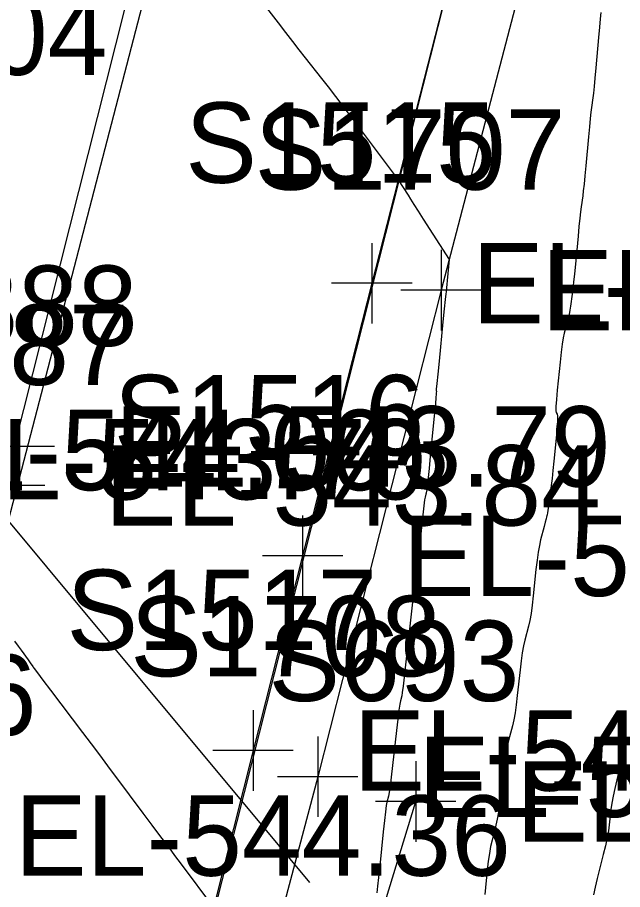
# Model space of a CAD drawing. Extents: x 1724534 to 1727318, y 657156 to 660047.
# Drawn here: x 1725509.87 to 1725539.99, y 659204.92 to 659248.32 of the extents above; entities that cross this region are included whole.
import ezdxf

# ---------------------------------------------------------------- set-up
doc = ezdxf.new("R2010")
doc.units = 0
for name, color, linetype in [('SURVEY - CENTERLINE - Preliminary', 7, 'Continuous'), ('SURVEY - CONTOURS - Intermediate with optional Text', 7, 'Continuous'), ('SURVEY - DRAINAGE - Area Shapes', 7, 'Continuous'), ('SURVEY - DTM - Breaklines - Points - Elevations', 7, 'Continuous'), ('SURVEY - ROADSIDE BARRIERS - Points - Elevations', 7, 'Continuous'), ('SURVEY - ROADSIDE BARRIERS - Points - Locators', 7, 'Continuous'), ('SURVEY - ROADSIDE BARRIERS - Points - Numbers', 7, 'Continuous'), ('SURVEY - ROADSIDE BARRIERS with Text', 7, 'Continuous'), ('SURVEY - TRANSPORTATION - Features', 7, 'Continuous'), ('SURVEY - TRANSPORTATION - Features - Points - Elevations', 7, 'Continuous'), ('SURVEY - TRANSPORTATION - Features - Points - Locators', 7, 'Continuous'), ('SURVEY - TRANSPORTATION - Features - Points - Numbers', 7, 'Continuous'), ('SURVEY - TRANSPORTATION - Roads', 7, 'Continuous'), ('SURVEY - TRANSPORTATION - Roads - Points - Elevations', 7, 'Continuous'), ('SURVEY - TRANSPORTATION - Roads - Points - Locators', 7, 'Continuous'), ('SURVEY - TRANSPORTATION - Roads - Points - Numbers', 7, 'Continuous'), ('SURVEY - UTILITIES - Fiber Optic Cable (Underground) with Text', 7, 'Continuous'), ('SURVEY - UTILITIES - Poles and Miscellaneous - Points - Elevations', 7, 'Continuous')]:
    doc.layers.add(name, color=color, linetype=linetype)

msp = doc.modelspace()

# ---------------------------------------------------------------- linework, layer by layer
at = {"layer": 'SURVEY - CENTERLINE - Preliminary'}
msp.add_line((1725628.749, 659634.745), (1725510.016, 659165.778), dxfattribs=at)
msp.add_line((1725628.749, 659634.745), (1725510.016, 659165.778), dxfattribs=at)
msp.add_line((1725628.749, 659634.745), (1725510.016, 659165.778), dxfattribs=at)
at = {"layer": 'SURVEY - CONTOURS - Intermediate with optional Text'}
for points in [[(1725521.856, 659249.343), (1725522.845, 659248.05), (1725523.207, 659247.577), (1725523.553, 659247.129), (1725523.882, 659246.705), (1725524.195, 659246.307), (1725525.006, 659245.277), (1725525.332, 659244.858), (1725525.702, 659244.377), (1725526.117, 659243.831), (1725526.577, 659243.222), (1725528.823, 659240.232), (1725529.312, 659239.467), (1725529.438, 659239.27), (1725529.607, 659239.006), (1725529.819, 659238.677), (1725530.074, 659238.281), (1725531.362, 659236.28), (1725531.264, 659235.22), (1725531.246, 659235.021), (1725531.232, 659234.875), (1725531.224, 659234.785), (1725531.22, 659234.749), (1725531.217, 659234.725), (1725531.215, 659234.717), (1725531.215, 659234.711), (1725531.214, 659234.707), (1725531.214, 659234.705), (1725531.213, 659234.701), (1725531.213, 659234.698), (1725531.211, 659234.689), (1725531.209, 659234.683), (1725531.203, 659234.663), (1725531.192, 659234.564), (1725531.164, 659234.283), (1725531.117, 659233.819), (1725531.052, 659233.174), (1725530.856, 659231.208), (1725530.792, 659230.563), (1725530.747, 659230.1), (1725530.721, 659229.821), (1725530.715, 659229.726), (1725530.724, 659229.715), (1725530.718, 659229.625), (1725530.696, 659229.363), (1725530.655, 659228.93), (1725530.598, 659228.325), (1725530.42, 659226.484), (1725530.361, 659225.873), (1725530.317, 659225.42), (1725530.287, 659225.124), (1725530.271, 659224.988), (1725530.249, 659224.833), (1725530.242, 659224.782), (1725530.237, 659224.746), (1725530.234, 659224.723), (1725530.232, 659224.714), (1725530.231, 659224.709), (1725530.223, 659224.679), (1725530.213, 659224.643), (1725530.201, 659224.594), (1725530.162, 659224.446), (1725530.14, 659224.311), (1725530.104, 659224.017), (1725530.054, 659223.564), (1725529.99, 659222.952), (1725529.8, 659221.108), (1725529.735, 659220.494), (1725529.684, 659220.034), (1725529.644, 659219.727), (1725529.618, 659219.574), (1725529.565, 659219.371), (1725529.539, 659219.221), (1725529.5, 659218.922), (1725529.447, 659218.475), (1725529.382, 659217.88), (1725529.189, 659216.094), (1725529.123, 659215.496), (1725529.069, 659215.042), (1725529.027, 659214.732), (1725528.996, 659214.565), (1725528.931, 659214.313), (1725528.901, 659214.149), (1725528.858, 659213.846), (1725528.803, 659213.405), (1725528.737, 659212.826), (1725528.543, 659211.095), (1725528.476, 659210.513), (1725528.42, 659210.066), (1725528.375, 659209.753), (1725528.341, 659209.574), (1725528.264, 659209.276), (1725528.231, 659209.099), (1725528.189, 659208.791), (1725528.139, 659208.354), (1725528.079, 659207.785), (1725527.909, 659206.096), (1725527.849, 659205.525), (1725527.796, 659205.08), (1725527.752, 659204.76)], [(1725538.919, 659248.559), (1725538.886, 659248.248), (1725538.846, 659247.835), (1725538.8, 659247.321), (1725538.667, 659245.817), (1725538.62, 659245.3), (1725538.579, 659244.879), (1725538.544, 659244.552), (1725538.515, 659244.321), (1725538.445, 659243.832), (1725538.417, 659243.603), (1725538.382, 659243.285), (1725538.341, 659242.877), (1725538.295, 659242.38), (1725538.164, 659240.934), (1725538.118, 659240.434), (1725538.076, 659240.018), (1725538.039, 659239.686), (1725538.008, 659239.439), (1725537.93, 659238.892), (1725537.899, 659238.647), (1725537.863, 659238.323), (1725537.821, 659237.92), (1725537.776, 659237.438), (1725537.647, 659236.045), (1725537.6, 659235.56), (1725537.558, 659235.15), (1725537.52, 659234.813), (1725537.486, 659234.551), (1725537.401, 659233.952), (1725537.374, 659233.755), (1725537.342, 659233.529), (1725537.338, 659233.5), (1725537.337, 659233.497), (1725537.331, 659233.473), (1725537.311, 659233.4), (1725537.278, 659233.281), (1725537.232, 659233.114), (1725537.092, 659232.605), (1725537.04, 659232.372), (1725536.987, 659232.055), (1725536.935, 659231.655), (1725536.882, 659231.17), (1725536.742, 659229.766), (1725536.699, 659229.302), (1725536.674, 659228.962), (1725536.669, 659228.746), (1725536.683, 659228.654), (1725536.744, 659228.576), (1725536.759, 659228.489), (1725536.756, 659228.287), (1725536.735, 659227.971), (1725536.697, 659227.541), (1725536.571, 659226.239), (1725536.526, 659225.78), (1725536.483, 659225.378), (1725536.442, 659225.033), (1725536.404, 659224.746), (1725536.251, 659223.665), (1725536.236, 659223.563), (1725536.23, 659223.524), (1725536.224, 659223.502), (1725536.214, 659223.464), (1725536.188, 659223.365), (1725536.146, 659223.207), (1725536.089, 659222.988), (1725535.914, 659222.325), (1725535.851, 659222.045), (1725535.791, 659221.705), (1725535.735, 659221.304), (1725535.682, 659220.843), (1725535.547, 659219.53), (1725535.494, 659219.067), (1725535.437, 659218.661), (1725535.375, 659218.314), (1725535.31, 659218.024), (1725535.129, 659217.329), (1725535.063, 659217.042), (1725535.001, 659216.699), (1725534.943, 659216.301), (1725534.889, 659215.849), (1725534.752, 659214.569), (1725534.698, 659214.116), (1725534.639, 659213.714), (1725534.576, 659213.364), (1725534.508, 659213.067), (1725534.321, 659212.344), (1725534.253, 659212.048), (1725534.19, 659211.703), (1725534.131, 659211.309), (1725534.076, 659210.866), (1725533.936, 659209.619), (1725533.882, 659209.174), (1725533.822, 659208.777), (1725533.757, 659208.425), (1725533.687, 659208.121), (1725533.495, 659207.371), (1725533.426, 659207.068), (1725533.364, 659206.72), (1725533.308, 659206.327), (1725533.258, 659205.89), (1725533.135, 659204.666)], [(1725509.721, 659217.286), (1725509.91, 659217.033), (1725510.057, 659216.829), (1725510.394, 659216.351), (1725510.505, 659216.194), (1725510.631, 659216.015), (1725510.647, 659215.992), (1725510.702, 659215.92), (1725510.865, 659215.704), (1725511.137, 659215.344), (1725511.518, 659214.84), (1725513.109, 659212.732), (1725513.532, 659212.17), (1725513.947, 659211.618), (1725514.354, 659211.075), (1725515.427, 659209.639), (1725516.113, 659208.722), (1725516.366, 659208.385), (1725516.56, 659208.127), (1725516.997, 659207.547), (1725517.183, 659207.298), (1725517.415, 659206.989), (1725517.692, 659206.618), (1725518.015, 659206.185), (1725519.625, 659204.024)], [(1725540.02, 659211.569), (1725539.711, 659210.374), (1725539.606, 659209.947), (1725539.521, 659209.559), (1725539.458, 659209.212), (1725539.415, 659208.906), (1725539.33, 659208.142), (1725539.287, 659207.835), (1725539.224, 659207.487), (1725539.14, 659207.098), (1725539.034, 659206.668), (1725538.726, 659205.466), (1725538.621, 659205.036), (1725538.538, 659204.648)]]:
    msp.add_lwpolyline(points, dxfattribs=at)
at = {"layer": 'SURVEY - DRAINAGE - Area Shapes'}
msp.add_lwpolyline([(1725457.865, 659006.777), (1725413.857, 659016.262), (1725297.605, 659050.843), (1725314.042, 659296.608), (1725386.76, 659493.901), (1725483.401, 659755.229), (1725623.949, 659732.704), (1725676.22, 659724.326), (1725634.82, 659466.017), (1725543.324, 659353.721), (1725499.683, 659185.923), (1725479.088, 659106.738)], close=True, dxfattribs=at)
at = {"layer": 'SURVEY - ROADSIDE BARRIERS - Points - Locators'}
for p, q in [((1725529.697, 659211.302), (1725529.697, 659207.302)), ((1725531.697, 659209.302), (1725527.697, 659209.302))]:
    msp.add_line(p, q, dxfattribs=at)
at = {"layer": 'SURVEY - ROADSIDE BARRIERS with Text'}
msp.add_lwpolyline([(1725454.307, 658763.664), (1725456.988, 658788.398), (1725459.975, 658813.106), (1725462.961, 658837.817), (1725466.031, 658862.66), (1725469.198, 658887.437), (1725472.364, 658912.252), (1725475.489, 658936.998), (1725478.578, 658961.799), (1725481.795, 658986.471), (1725485.277, 659011.185), (1725489.239, 659035.685), (1725493.561, 659060.194), (1725498.271, 659084.816), (1725503.177, 659108.92), (1725508.576, 659133.257), (1725514.221, 659157.599), (1725521.221, 659181.564), (1725529.697, 659209.302)], dxfattribs=at)
at = {"layer": 'SURVEY - TRANSPORTATION - Features'}
msp.add_lwpolyline([(1725537.281, 659258.937), (1725530.962, 659234.747), (1725524.817, 659210.531), (1725517.386, 659182.521), (1725511.279, 659158.31), (1725505.645, 659133.966), (1725500.348, 659109.577), (1725495.279, 659085.33), (1725490.855, 659060.693), (1725486.478, 659036.153), (1725482.443, 659011.591), (1725478.797, 658986.889), (1725475.825, 658962.14), (1725472.769, 658937.341), (1725469.208, 658912.632), (1725466.187, 658887.82), (1725463.008, 658863.047)], dxfattribs=at)
at = {"layer": 'SURVEY - TRANSPORTATION - Features - Points - Locators'}
for p, q in [((1725530.962, 659236.747), (1725530.962, 659232.747)), ((1725532.962, 659234.747), (1725528.962, 659234.747)), ((1725524.817, 659212.531), (1725524.817, 659208.531)), ((1725526.817, 659210.531), (1725522.817, 659210.531))]:
    msp.add_line(p, q, dxfattribs=at)
at = {"layer": 'SURVEY - TRANSPORTATION - Roads'}
for points in [[(1725533.446, 659258.339), (1725527.51, 659235.091), (1725524.059, 659221.528), (1725521.595, 659211.838), (1725515.243, 659186.636), (1725511.368, 659171.118), (1725509.433, 659163.358), (1725501.913, 659132.272), (1725496.037, 659106.962)], [(1725509.717, 659226.971), (1725517.054, 659256.051)]]:
    msp.add_lwpolyline(points, dxfattribs=at)
at = {"layer": 'SURVEY - TRANSPORTATION - Roads - Points - Locators'}
for p, q in [((1725527.51, 659237.091), (1725527.51, 659233.091)), ((1725529.51, 659235.091), (1725525.51, 659235.091)), ((1725511.717, 659226.971), (1725507.717, 659226.971)), ((1725511.226, 659225.033), (1725507.226, 659225.033)), ((1725524.059, 659223.528), (1725524.059, 659219.528)), ((1725526.059, 659221.528), (1725522.059, 659221.528)), ((1725521.595, 659213.838), (1725521.595, 659209.838)), ((1725523.595, 659211.838), (1725519.595, 659211.838))]:
    msp.add_line(p, q, dxfattribs=at)
at = {"layer": 'SURVEY - UTILITIES - Fiber Optic Cable (Underground) with Text'}
msp.add_lwpolyline([(1725493.494, 659243.256), (1725498.207, 659236.692), (1725524.4, 659205.275)], dxfattribs=at)

# ---------------------------------------------------------------- texts
at = {"layer": 'SURVEY - DTM - Breaklines - Points - Elevations'}
msp.add_text('EL-544.00', height=4, dxfattribs=at).set_placement((1725503.725, 659224.793))
at = {"layer": 'SURVEY - ROADSIDE BARRIERS - Points - Elevations'}
msp.add_text('EL-546.20', height=4, dxfattribs=at).set_placement((1725534.697, 659207.302))
at = {"layer": 'SURVEY - ROADSIDE BARRIERS - Points - Numbers'}
msp.add_text('S693', height=4, dxfattribs=at).set_placement((1725522.361, 659214.302))
at = {"layer": 'SURVEY - TRANSPORTATION - Features - Points - Elevations'}
for s, p in [('EL-543.04', (1725535.962, 659232.747)), ('EL-543.70', (1725505.512, 659224.334)), ('EL-543.66', (1725529.817, 659208.531))]:
    msp.add_text(s, height=4, dxfattribs=at).set_placement(p)
at = {"layer": 'SURVEY - TRANSPORTATION - Features - Points - Numbers'}
for s, p in [('S1707', (1725521.674, 659239.747)), ('S1708', (1725515.482, 659215.531))]:
    msp.add_text(s, height=4, dxfattribs=at).set_placement(p)
at = {"layer": 'SURVEY - TRANSPORTATION - Roads - Points - Elevations'}
for s, p in [('EL-543.14', (1725532.51, 659233.091)), ('EL-543.79', (1725514.717, 659224.971)), ('EL-543.84', (1725514.226, 659223.033)), ('EL-543.50', (1725529.059, 659219.528)), ('EL-543.77', (1725526.595, 659209.838)), ('EL-544.36', (1725509.745, 659205.606))]:
    msp.add_text(s, height=4, dxfattribs=at).set_placement(p)
at = {"layer": 'SURVEY - TRANSPORTATION - Roads - Points - Numbers'}
for s, p in [('S1515', (1725518.222, 659240.091)), ('S1388', (1725500.382, 659231.971)), ('S1387', (1725499.938, 659230.033)), ('S1516', (1725514.661, 659226.528)), ('S1517', (1725512.307, 659216.838)), ('S1386', (1725495.347, 659212.606))]:
    msp.add_text(s, height=4, dxfattribs=at).set_placement(p)
at = {"layer": 'SURVEY - UTILITIES - Poles and Miscellaneous - Points - Elevations'}
msp.add_text('EL-547.04', height=4, dxfattribs=at).set_placement((1725489.663, 659245.461))

doc.saveas('drawing.dxf')
